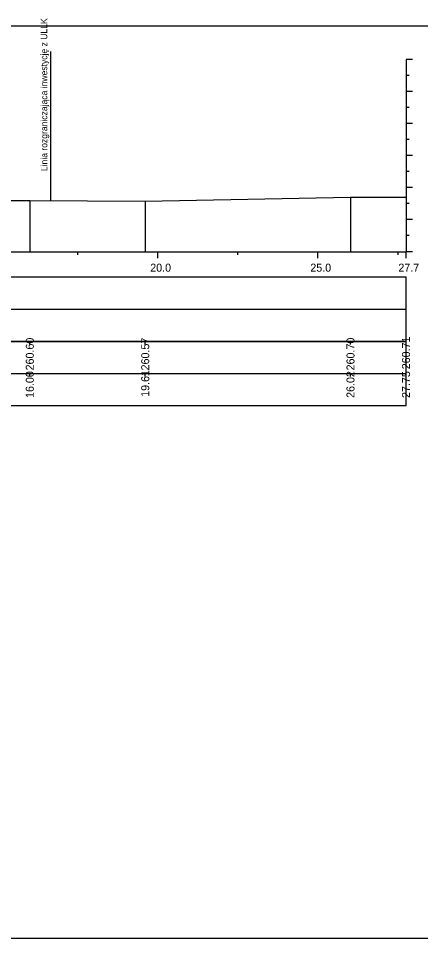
# Model space of a CAD drawing. Extents: x 6516023 to 6560129, y 5513077 to 5529206.
# Drawn here: x 6518323.86 to 6518336.42, y 5514518.16 to 5514546.89 of the extents above; entities that cross this region are included whole.
import ezdxf

# ---------------------------------------------------------------- set-up
doc = ezdxf.new("R2010")
doc.units = 0
for name, color, linetype in [('TOR_PRZEK_P-tabelka istniejace', 7, 'Continuous'), ('TOR_PRZEK_P-tabelka projektowane', 7, 'Continuous'), ('TOR_PRZEK_P-teren istniejacy', 7, 'Continuous'), ('TOR_PRZEK_P-uklad odniesienia', 7, 'Continuous'), ('TOR_PS_T-granica PKP-projektowana', 7, 'Continuous'), ('TOR_RAMKI-ramka+tabelka 1', 7, 'Continuous')]:
    doc.layers.add(name, color=color, linetype=linetype)

msp = doc.modelspace()

# ---------------------------------------------------------------- linework, layer by layer
at = {"layer": 'TOR_PRZEK_P-tabelka istniejace'}
for p, q in [((6518324.212, 5514536.706), (6518324.212, 5514536.806)), ((6518327.818, 5514536.706), (6518327.818, 5514536.806)), ((6518334.229, 5514536.706), (6518334.229, 5514536.806)), ((6518335.963, 5514536.706), (6518335.963, 5514536.806)), ((6518272.163, 5514535.806), (6518335.963, 5514535.806)), ((6518324.212, 5514535.706), (6518324.212, 5514535.806)), ((6518327.818, 5514535.706), (6518327.818, 5514535.806)), ((6518334.229, 5514535.706), (6518334.229, 5514535.806)), ((6518335.963, 5514535.706), (6518335.963, 5514535.806))]:
    msp.add_line(p, q, dxfattribs=at)
for points in [[(6518324.212, 5514541.204), (6518324.212, 5514539.806), (6518324.212, 5514539.676), (6518324.212, 5514539.606)], [(6518327.818, 5514541.181), (6518327.818, 5514539.806), (6518327.818, 5514539.676), (6518327.818, 5514539.606)], [(6518334.229, 5514541.311), (6518334.229, 5514539.806), (6518334.229, 5514539.676), (6518334.229, 5514539.606)], [(6518335.963, 5514541.311), (6518335.963, 5514539.806), (6518335.963, 5514539.676), (6518335.963, 5514539.606)]]:
    msp.add_lwpolyline(points, dxfattribs=at)
msp.add_lwpolyline([(6518272.163, 5514536.806), (6518272.163, 5514534.806), (6518335.963, 5514534.806), (6518335.963, 5514536.806)], close=True, dxfattribs=at)
at = {"layer": 'TOR_PRZEK_P-tabelka projektowane'}
msp.add_line((6518272.163, 5514537.806), (6518335.963, 5514537.806), dxfattribs=at)
msp.add_lwpolyline([(6518272.163, 5514538.806), (6518272.163, 5514536.806), (6518335.963, 5514536.806), (6518335.963, 5514538.806)], close=True, dxfattribs=at)
at = {"layer": 'TOR_PRZEK_P-teren istniejacy'}
msp.add_lwpolyline([(6518323.501, 5514541.204), (6518324.212, 5514541.204), (6518327.818, 5514541.181), (6518327.821, 5514541.181), (6518334.229, 5514541.311), (6518334.351, 5514541.311), (6518334.419, 5514541.312), (6518335.963, 5514541.311)], dxfattribs=at)
at = {"layer": 'TOR_PRZEK_P-uklad odniesienia'}
for p, q in [((6518335.963, 5514545.606), (6518335.963, 5514539.606)), ((6518336.163, 5514545.606), (6518335.963, 5514545.606)), ((6518336.063, 5514545.106), (6518335.963, 5514545.106)), ((6518336.163, 5514544.606), (6518335.963, 5514544.606)), ((6518336.063, 5514544.106), (6518335.963, 5514544.106)), ((6518336.163, 5514543.606), (6518335.963, 5514543.606)), ((6518336.063, 5514543.106), (6518335.963, 5514543.106)), ((6518336.163, 5514542.606), (6518335.963, 5514542.606)), ((6518336.063, 5514542.106), (6518335.963, 5514542.106)), ((6518336.163, 5514541.606), (6518335.963, 5514541.606)), ((6518336.063, 5514541.106), (6518335.963, 5514541.106)), ((6518336.163, 5514540.606), (6518335.963, 5514540.606)), ((6518336.063, 5514540.106), (6518335.963, 5514540.106)), ((6518275.963, 5514539.606), (6518335.963, 5514539.606)), ((6518325.713, 5514539.506), (6518325.713, 5514539.606)), ((6518328.213, 5514539.406), (6518328.213, 5514539.606)), ((6518330.713, 5514539.506), (6518330.713, 5514539.606)), ((6518333.213, 5514539.406), (6518333.213, 5514539.606)), ((6518335.713, 5514539.506), (6518335.713, 5514539.606)), ((6518335.963, 5514539.406), (6518335.963, 5514539.606)), ((6518336.163, 5514539.606), (6518335.963, 5514539.606))]:
    msp.add_line(p, q, dxfattribs=at)
at = {"layer": 'TOR_PS_T-granica PKP-projektowana'}
msp.add_line((6518324.87, 5514541.2), (6518324.87, 5514545.857), dxfattribs=at)
at = {"layer": 'TOR_RAMKI-ramka+tabelka 1'}
msp.add_lwpolyline([(6518269.513, 5514546.656), (6518517.013, 5514546.656), (6518517.013, 5514518.156), (6518269.513, 5514518.156)], close=True, dxfattribs=at)

# ---------------------------------------------------------------- texts
at = {"layer": 'TOR_PRZEK_P-tabelka istniejace'}
for s, p in [('260.60', (6518324.337, 5514535.898)), ('260.57', (6518327.943, 5514535.898)), ('260.70', (6518334.354, 5514535.898)), ('260.71', (6518336.088, 5514535.933)), ('16.00', (6518324.337, 5514535.038)), ('19.61', (6518327.943, 5514535.073)), ('26.02', (6518334.354, 5514535.04)), ('27.75', (6518336.088, 5514535.037))]:
    msp.add_text(s, height=0.25, rotation=90, dxfattribs=at).set_placement(p)
at = {"layer": 'TOR_PRZEK_P-uklad odniesienia'}
for s, p in [('20.0', (6518327.974, 5514538.981)), ('25.0', (6518332.974, 5514538.981)), ('27.7', (6518335.724, 5514538.981))]:
    msp.add_text(s, height=0.25, dxfattribs=at).set_placement(p)
at = {"layer": 'TOR_PS_T-granica PKP-projektowana'}
msp.add_text('Linia rozgraniczająca inwestycję z ULLK', height=0.2, rotation=90.0511, dxfattribs=at).set_placement((6518324.76, 5514542.121))

doc.saveas('drawing.dxf')
